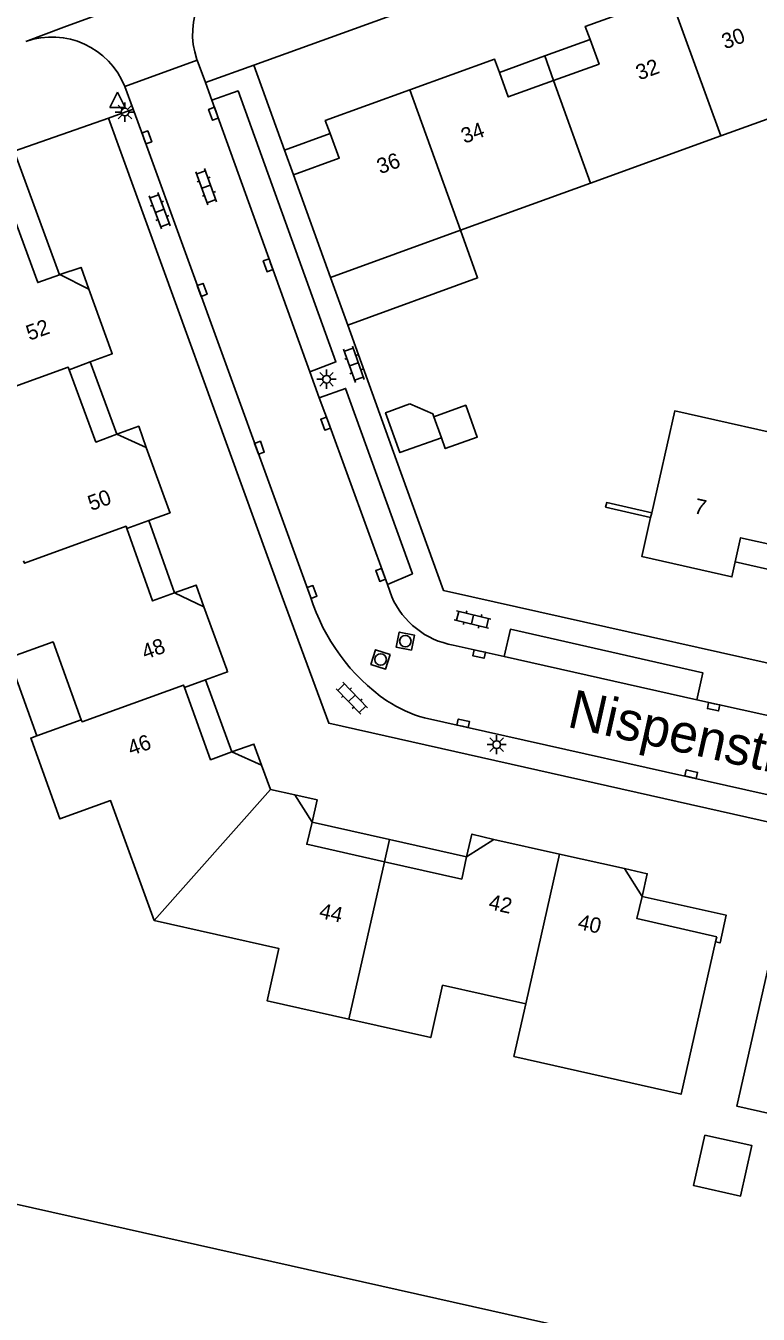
# Model space of a CAD drawing. Extents: x 124000 to 128010, y 398999 to 403000.
# Drawn here: x 127459.4 to 127507.1, y 399453.3 to 399537.2 of the extents above; entities that cross this region are included whole.
import ezdxf

# ---------------------------------------------------------------- set-up
doc = ezdxf.new("R2010")
doc.units = 0
for name, color, linetype in [('gg-afsc-erfafscheiding', 7, 'Continuous'), ('gg-afsc-muur', 7, 'Continuous'), ('gg-anno-huisnummerreeks BGT', 7, 'Continuous'), ('gg-anno-openbare ruimte label', 7, 'Continuous'), ('gg-bbg-gedigitaliseerde bebouwing', 7, 'Continuous'), ('gg-bbg-gedigitaliseerde bijgebouw', 7, 'Continuous'), ('gg-bbg-hoofdgebouw', 7, 'Continuous'), ('gg-bbg-luifel en loopbrug', 7, 'Continuous'), ('gg-bbg-onder overbouw', 7, 'Continuous'), ('gg-bbg-pand overbouw', 7, 'Continuous'), ('gg-bbg-tussenscheiding', 7, 'Continuous'), ('gg-knt-verharding', 7, 'Continuous'), ('gg-knt-verharding nz', 7, 'Continuous'), ('gg-kntw-beschoeiing', 7, 'Continuous'), ('gt-grn-weggrens', 7, 'Continuous'), ('gt-symb-klinker verharding', 7, 'Continuous'), ('gt-symb-kolk', 7, 'Continuous'), ('gt-symb-lichtmast', 7, 'Continuous'), ('gt-symb-rioolschacht', 7, 'Continuous'), ('gt-symb-waterafsluiter', 7, 'Continuous')]:
    doc.layers.add(name, color=color, linetype=linetype)

# ---------------------------------------------------------------- blocks, each defined once
blk = doc.blocks.new('gt0-KOLK')
at = {"layer": 'gt-symb-kolk'}
blk.add_lwpolyline([(0, 0), (0.375, 0), (0.375, 0.4), (-0.375, 0.4), (-0.375, 0), (0, 0)], dxfattribs=at)
blk = doc.blocks.new('gt0-KL1')
at = {"layer": 'gt-symb-klinker verharding'}
for p, q in [((-1.15, 0.3), (1.15, 0.3)), ((-1, -0.3), (-1, 0.3)), ((-0.5, 0.3), (-0.5, 0.45)), ((0, -0.3), (0, 0.3)), ((0.5, 0.3), (0.5, 0.45)), ((1, -0.3), (1, 0.3)), ((-1.15, -0.3), (1.15, -0.3)), ((-0.5, -0.45), (-0.5, -0.3)), ((0.5, -0.45), (0.5, -0.3))]:
    blk.add_line(p, q, dxfattribs=at)
blk = doc.blocks.new('gt0-LMAST')
at = {"layer": 'gt-symb-lichtmast'}
for p, q in [((-0.182, 0.173), (-0.447, 0.438)), ((-0.005, 0.246), (-0.005, 0.621)), ((0.172, 0.173), (0.437, 0.438)), ((-0.255, -0.004), (-0.63, -0.004)), ((-0.182, -0.181), (-0.447, -0.446)), ((-0.005, -0.254), (-0.005, -0.629)), ((0.437, -0.446), (0.172, -0.181)), ((0.245, -0.004), (0.62, -0.004))]:
    blk.add_line(p, q, dxfattribs=at)
blk.add_circle((-0.005, -0.004), 0.25, dxfattribs=at)
blk = doc.blocks.new('gt0-RS')
at = {"layer": 'gt-symb-rioolschacht'}
blk.add_lwpolyline([(-0.5, -0.5), (0.5, -0.5), (0.5, 0.5), (-0.5, 0.5)], close=True, dxfattribs=at)
blk.add_circle((0, 0), 0.375, dxfattribs=at)
blk = doc.blocks.new('gt0-WAFSL')
at = {"layer": 'gt-symb-waterafsluiter'}
for p, q in [((-0.5, -0.333), (0, 0.667)), ((0, 0.667), (0.5, -0.333)), ((0.5, -0.333), (-0.5, -0.333))]:
    blk.add_line(p, q, dxfattribs=at)

msp = doc.modelspace()

# ---------------------------------------------------------------- linework, layer by layer
at = {"layer": 'gg-afsc-erfafscheiding'}
for p, q in [((127480.359, 399517.683), (127483.538, 399508.861)), ((127488.425, 399500), (127494.242, 399498.696))]:
    msp.add_line(p, q, dxfattribs=at)
msp.add_lwpolyline([(127483.538, 399508.861), (127486.582, 399500.413), (127488.425, 399500)], dxfattribs=at)
at = {"layer": 'gg-afsc-muur'}
msp.add_lwpolyline([(127500.127, 399505.473), (127497.201, 399506.137), (127497.13, 399505.825), (127500.056, 399505.161)], dxfattribs=at)
at = {"layer": 'gg-bbg-gedigitaliseerde bebouwing'}
for p, q in [((127460.135, 399490.953), (127463.034, 399492.002)), ((127504.283, 399477.541), (127504.36, 399477.882))]:
    msp.add_line(p, q, dxfattribs=at)
for points in [[(127463.034, 399492.002), (127461.194, 399497.071), (127458.331, 399496.03)], [(127459.789, 399490.69), (127459.745, 399490.812), (127460.135, 399490.953)], [(127459.789, 399490.69), (127461.648, 399485.554), (127464.938, 399486.743), (127467.763, 399478.93)], [(127467.763, 399478.93), (127475.888, 399477.116), (127475.122, 399473.704), (127480.439, 399472.509)], [(127491.939, 399473.506), (127491.169, 399470.093), (127502.043, 399467.637), (127504.283, 399477.541)], [(127480.439, 399472.509), (127485.755, 399471.315), (127486.524, 399474.728), (127491.939, 399473.506)]]:
    msp.add_lwpolyline(points, dxfattribs=at)
at = {"layer": 'gg-bbg-gedigitaliseerde bijgebouw'}
msp.add_line((127486.452, 399510.353), (127485.96, 399511.72), dxfattribs=at)
for points in [[(127484.409, 399512.555), (127482.819, 399511.982), (127483.756, 399509.382), (127486.452, 399510.353)], [(127485.96, 399511.72), (127485.891, 399511.912), (127484.409, 399512.555)], [(127503.588, 399464.973), (127502.851, 399461.686), (127505.903, 399461.002), (127506.64, 399464.289), (127503.588, 399464.973)]]:
    msp.add_lwpolyline(points, dxfattribs=at)
at = {"layer": 'gg-bbg-hoofdgebouw'}
for p, q in [((127513.093, 399533.069), (127504.623, 399529.996)), ((127504.623, 399529.996), (127496.153, 399526.924)), ((127479.24, 399520.788), (127476.831, 399527.464)), ((127496.153, 399526.924), (127487.683, 399523.851)), ((127487.683, 399523.851), (127479.24, 399520.788)), ((127461.612, 399520.959), (127461.63, 399520.965)), ((127463.523, 399520.028), (127464.993, 399515.952)), ((127463.617, 399515.286), (127462.246, 399514.779)), ((127467.251, 399509.71), (127468.756, 399505.608)), ((127467.425, 399504.963), (127465.997, 399504.44)), ((127500.127, 399505.473), (127500.056, 399505.161)), ((127471.012, 399499.354), (127472.495, 399495.268)), ((127471.109, 399494.595), (127469.742, 399494.101)), ((127475.343, 399487.459), (127474.753, 399489.055)), ((127476.928, 399487.124), (127475.343, 399487.459)), ((127494.138, 399483.262), (127489.87, 399484.216)), ((127498.363, 399482.317), (127494.138, 399483.262))]:
    msp.add_line(p, q, dxfattribs=at)
for points in [[(127501.318, 399539.111), (127495.808, 399537.116), (127496.121, 399536.265)], [(127496.121, 399536.265), (127496.708, 399534.67), (127493.752, 399533.6)], [(127490.221, 399534.13), (127489.915, 399534.976), (127484.407, 399532.981)], [(127493.752, 399533.6), (127490.8, 399532.531), (127490.221, 399534.13)], [(127484.407, 399532.981), (127478.897, 399530.985), (127479.21, 399530.141)], [(127479.21, 399530.141), (127479.804, 399528.544), (127476.831, 399527.464)], [(127458.381, 399525.43), (127460.201, 399520.452), (127461.612, 399520.959)], [(127464.993, 399515.952), (127465.043, 399515.814), (127463.617, 399515.286)], [(127462.246, 399514.779), (127463.989, 399510.066), (127465.334, 399510.589)], [(127510.497, 399510.105), (127501.63, 399512.095), (127500.127, 399505.473)], [(127468.756, 399505.608), (127468.807, 399505.469), (127467.425, 399504.963)], [(127500.056, 399505.161), (127499.48, 399502.626), (127505.342, 399501.295), (127505.557, 399502.272)], [(127465.997, 399504.44), (127467.67, 399499.731), (127469.095, 399500.261)], [(127505.557, 399502.272), (127505.904, 399503.847), (127508.966, 399503.162)], [(127472.495, 399495.268), (127472.55, 399495.116), (127471.109, 399494.595)], [(127469.742, 399494.101), (127471.436, 399489.396), (127472.819, 399489.919)], [(127482.741, 399482.764), (127477.691, 399483.901), (127478.04, 399485.333)], [(127488.091, 399483.092), (127487.77, 399481.632), (127482.741, 399482.764)], [(127504.36, 399477.882), (127499.166, 399479.066), (127499.512, 399480.501)], [(127516.534, 399464.412), (127505.671, 399466.853), (127507.888, 399476.733)]]:
    msp.add_lwpolyline(points, dxfattribs=at)
at = {"layer": 'gg-bbg-luifel en loopbrug'}
for p, q in [((127493.171, 399535.197), (127496.121, 399536.265)), ((127490.221, 399534.13), (127493.171, 399535.197)), ((127493.752, 399533.6), (127493.171, 399535.197)), ((127479.21, 399530.141), (127476.25, 399529.07)), ((127476.831, 399527.464), (127476.25, 399529.07)), ((127458.672, 399529), (127461.612, 399520.959)), ((127479.24, 399520.788), (127480.359, 399517.683)), ((127465.334, 399510.589), (127463.617, 399515.286)), ((127469.095, 399500.261), (127467.425, 399504.963)), ((127505.557, 399502.272), (127508.615, 399501.588)), ((127460.135, 399490.953), (127458.331, 399496.03)), ((127472.819, 399489.919), (127471.109, 399494.595)), ((127478.04, 399485.333), (127483.066, 399484.213)), ((127482.741, 399482.764), (127483.066, 399484.213)), ((127483.066, 399484.213), (127488.091, 399483.092))]:
    msp.add_line(p, q, dxfattribs=at)
for points in [[(127487.683, 399523.851), (127488.809, 399520.755), (127480.359, 399517.683)], [(127485.96, 399511.72), (127488.032, 399512.467), (127488.779, 399510.395), (127486.707, 399509.648), (127486.452, 399510.353)], [(127499.512, 399480.501), (127504.98, 399479.276), (127504.576, 399477.475), (127504.283, 399477.541)]]:
    msp.add_lwpolyline(points, dxfattribs=at)
at = {"layer": 'gg-bbg-onder overbouw'}
for p, q in [((127463.523, 399520.028), (127461.63, 399520.965)), ((127467.251, 399509.71), (127465.334, 399510.589)), ((127471.012, 399499.354), (127469.095, 399500.261)), ((127474.753, 399489.055), (127472.819, 399489.919)), ((127478.04, 399485.333), (127476.928, 399487.124)), ((127489.87, 399484.216), (127488.091, 399483.092)), ((127499.512, 399480.501), (127498.363, 399482.317))]:
    msp.add_line(p, q, dxfattribs=at)
at = {"layer": 'gg-bbg-pand overbouw'}
for points in [[(127463.523, 399520.028), (127463.019, 399521.437), (127461.63, 399520.965)], [(127467.251, 399509.71), (127466.772, 399511.103), (127465.334, 399510.589)], [(127469.095, 399500.261), (127470.495, 399500.766), (127471.012, 399499.354)], [(127474.753, 399489.055), (127474.258, 399490.418), (127472.819, 399489.919)], [(127478.04, 399485.333), (127478.379, 399486.789), (127476.928, 399487.124)], [(127489.87, 399484.216), (127488.434, 399484.561), (127488.091, 399483.092)], [(127499.512, 399480.501), (127499.841, 399481.981), (127498.363, 399482.317)]]:
    msp.add_lwpolyline(points, dxfattribs=at)
at = {"layer": 'gg-bbg-tussenscheiding'}
for p, q in [((127501.318, 399539.111), (127504.623, 399529.996)), ((127493.752, 399533.6), (127496.153, 399526.924)), ((127484.407, 399532.981), (127487.683, 399523.851)), ((127467.763, 399478.93), (127475.343, 399487.459)), ((127494.138, 399483.262), (127491.939, 399473.506)), ((127482.741, 399482.764), (127480.439, 399472.509))]:
    msp.add_line(p, q, dxfattribs=at)
for points in [[(127462.246, 399514.779), (127462.188, 399514.937), (127452.298, 399511.357)], [(127465.997, 399504.44), (127465.945, 399504.588), (127459.334, 399502.188), (127459.282, 399502.333)], [(127469.742, 399494.101), (127469.686, 399494.256), (127463.08, 399491.876), (127463.034, 399492.002)]]:
    msp.add_lwpolyline(points, dxfattribs=at)
at = {"layer": 'gg-knt-verharding'}
for p, q in [((127525.083, 399552.991), (127474.25, 399534.598)), ((127470.576, 399534.915), (127470.555, 399534.974)), ((127465.862, 399533.204), (127470.576, 399534.915)), ((127471.106, 399533.46), (127470.576, 399534.915)), ((127474.25, 399534.598), (127471.106, 399533.46)), ((127476.25, 399529.07), (127474.25, 399534.598)), ((127471.522, 399532.323), (127471.106, 399533.46)), ((127466.396, 399531.73), (127465.862, 399533.204)), ((127466.396, 399531.73), (127464.799, 399531.154)), ((127466.396, 399531.73), (127467.091, 399529.842)), ((127464.799, 399531.154), (127458.672, 399529)), ((127467.091, 399529.842), (127477.937, 399500)), ((127477.887, 399514.65), (127478.513, 399512.941)), ((127479.112, 399511.337), (127478.865, 399511.981)), ((127482.939, 399500.804), (127483.22, 399500)), ((127494.242, 399498.696), (127520.438, 399492.825)), ((127490.54, 399496.109), (127487.213, 399496.86)), ((127503.073, 399493.296), (127510.703, 399491.61)), ((127485.35, 399492.12), (127527.806, 399482.622))]:
    msp.add_line(p, q, dxfattribs=at)
for points in [[(127477.887, 399514.65), (127479.589, 399515.289), (127473.233, 399532.921), (127471.522, 399532.323)], [(127464.799, 399531.154), (127476.096, 399500), (127479.124, 399491.775), (127545.352, 399476.88), (127598.349, 399465.022)], [(127482.939, 399500.804), (127484.568, 399501.507), (127480.222, 399513.56), (127478.513, 399512.941)], [(127503.073, 399493.296), (127503.443, 399495.061), (127490.935, 399497.894), (127490.54, 399496.109)]]:
    msp.add_lwpolyline(points, dxfattribs=at)
for centre, radius, start, end in [((127475.272, 399536.635), 5.001, 110.79279, 199.39342), ((127461.116, 399531.328), 5.104, 21.56298, 109.36957), ((127490.33, 399503.89), 12.989, 197.42803, 235.18007), ((127488.161, 399502.174), 5.398, 203.75102, 259.88765), ((127487.764, 399500.67), 8.884, 236.90611, 254.23432)]:
    msp.add_arc(centre, radius, start, end, dxfattribs=at)
at = {"layer": 'gg-knt-verharding nz'}
for p, q in [((127477.887, 399514.65), (127471.522, 399532.323)), ((127478.865, 399511.981), (127478.513, 399512.941)), ((127479.112, 399511.337), (127482.939, 399500.804)), ((127503.073, 399493.296), (127490.54, 399496.109))]:
    msp.add_line(p, q, dxfattribs=at)
at = {"layer": 'gg-kntw-beschoeiing'}
msp.add_line((127584.816, 399432.216), (127424.735, 399468.13), dxfattribs=at)
at = {"layer": 'gt-grn-weggrens'}
msp.add_lwpolyline([(127459.423, 399536.143), (127461.908, 399537.079), (127473.497, 399541.31)], dxfattribs=at)

# ---------------------------------------------------------------- block references
at = {"layer": 'gt-symb-klinker verharding'}
for p, rotation in [((127471.161, 399526.686), 109.88516511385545), ((127468.137, 399525.119), 110.30124998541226), ((127480.759, 399515.137), 109.322482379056), ((127488.478, 399498.526), -13.716469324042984), ((127480.63, 399493.4), 133.7035699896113)]:
    msp.add_blockref('gt0-KL1', p, dxfattribs=dict(at, rotation=rotation))
at = {"layer": 'gt-symb-kolk'}
for p, rotation in [((127471.816, 399531.505), 109.81181188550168), ((127467.109, 399529.835), -70.24210003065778), ((127475.368, 399521.645), 109.81181188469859), ((127470.706, 399519.901), -70.11483488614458), ((127479.112, 399511.337), 109.93904791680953), ((127474.431, 399509.63), -70.06095208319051), ((127482.686, 399501.495), 110.1201657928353), ((127477.853, 399500.248), -69.93365037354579), ((127488.948, 399496.473), 167.40904938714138), ((127504.199, 399493.045), 167.93725397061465), ((127487.831, 399491.577), -12.354826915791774), ((127502.659, 399488.263), -12.590950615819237)]:
    msp.add_blockref('gt0-KOLK', p, dxfattribs=dict(at, rotation=rotation))
at = {"layer": 'gt-symb-lichtmast'}
for p in [(127465.873, 399531.545), (127478.986, 399514.162), (127490.05, 399490.387)]:
    msp.add_blockref('gt0-LMAST', p, dxfattribs=at)
at = {"layer": 'gt-symb-rioolschacht'}
for p, rotation in [((127484.106, 399497.115), 78.70129979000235), ((127482.498, 399495.925), 162.5434418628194)]:
    msp.add_blockref('gt0-RS', p, dxfattribs=dict(at, rotation=rotation))
at = {"layer": 'gt-symb-waterafsluiter'}
msp.add_blockref('gt0-WAFSL', (127465.392, 399532.171), dxfattribs=at)

# ---------------------------------------------------------------- texts
at = {"layer": 'gg-anno-huisnummerreeks BGT'}
for s, rotation, p in [('30', 19.9, (127504.893, 399535.62)), ('32', 19.9, (127499.316, 399533.601)), ('34', 19.9, (127487.946, 399529.477)), ('36', 19.9, (127482.472, 399527.494)), ('52', 19.8, (127459.66, 399516.657)), ('50', 20.1, (127463.679, 399505.576)), ('7', 347.2, (127502.825, 399505.455)), ('48', 19.9, (127467.184, 399495.9)), ('46', 19.8, (127466.269, 399489.644)), ('42', 347.4, (127489.465, 399479.695)), ('44', 347.3, (127478.451, 399479.117)), ('40', 347.4, (127495.265, 399478.398))]:
    msp.add_text(s, height=1, rotation=rotation, dxfattribs=at).set_placement(p)
at = {"layer": 'gg-anno-openbare ruimte label'}
msp.add_text('Nispenstraat', height=2.5, rotation=347.4, dxfattribs=at).set_placement((127494.558, 399491.555))

doc.saveas('drawing.dxf')
